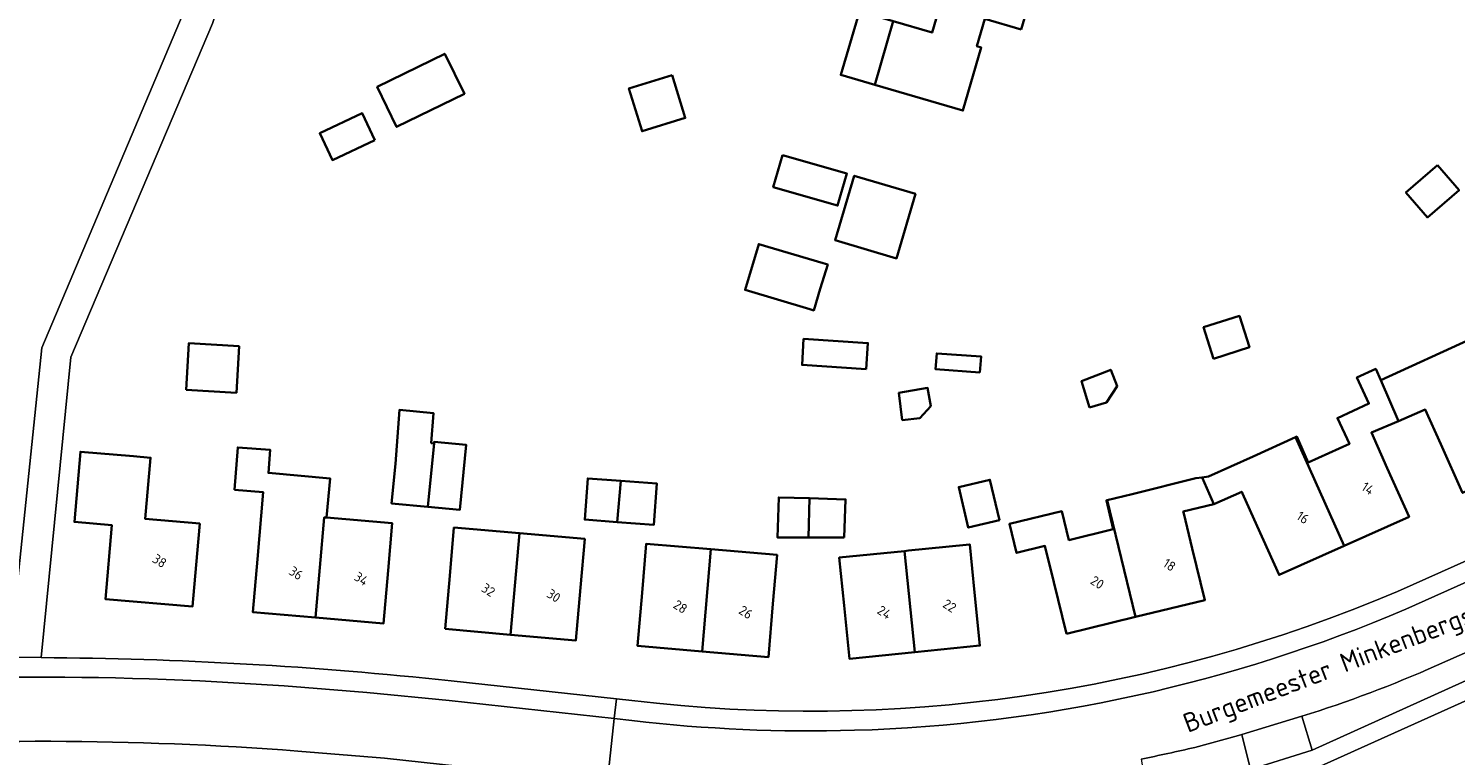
# Model space of a CAD drawing. Extents: x 184422 to 188298, y 343471 to 350189.
# Tile 370 of 513: x 187030 to 187163, y 348816 to 348885. Entities that reach past the tile are written whole.
import ezdxf
from ezdxf.enums import TextEntityAlignment as Align

# ---------------------------------------------------------------- set-up
doc = ezdxf.new("R2010")
doc.units = 0
for name, color, linetype, lineweight in [('B-WA-GR-BEPLANTING_CULTUUR_HEESTERS-GV', 252, 'Continuous', 18), ('B-WA-OG-TERREIN_ERF-GV', 252, 'Continuous', 18), ('B-WA-OG-TOPOGRAFIE-T18', 252, 'Continuous', 18), ('B-WA-VH-VERHARDING_ASFALT-GV', 252, 'Continuous', 18), ('B-WA-VH-VERHARDING_TEGEL-GV', 252, 'Continuous', 18), ('B-WE-OG-BEBOUWING-GV', 250, 'Continuous', 35), ('B-WE-OG-BEBOUWING-T18', 10, 'Continuous', 18)]:
    doc.layers.add(name, color=color, linetype=linetype, lineweight=lineweight)
doc.styles.add('NLCS-ISO-M1000-T18', font='NLCS-ISO.ttf', dxfattribs={"height": 1.8})
doc.styles.add('NLCS-ISO-M500-T18', font='NLCS-ISO.ttf', dxfattribs={"height": 0.9})

msp = doc.modelspace()

# ---------------------------------------------------------------- linework, layer by layer
at = {"layer": 'B-WA-GR-BEPLANTING_CULTUUR_HEESTERS-GV', "flags": 128}
for points in [[(187149.081, 348820.015), (187150.042, 348816.831), (187169.047, 348825.425), (187168.058, 348827.592), (187161.698, 348824.772)], [(187149.081, 348820.015), (187150.042, 348816.831), (187169.047, 348825.425), (187168.058, 348827.592), (187161.698, 348824.772)], [(187149.081, 348820.015), (187150.042, 348816.831), (187169.047, 348825.425), (187168.058, 348827.592), (187161.698, 348824.772)], [(187134.015, 348815.981), (187134.463, 348813.237), (187134.487, 348813.091), (187144.244, 348814.997), (187144.263, 348815.001), (187144.262, 348815.003), (187143.453, 348818.302), (187143.119, 348818.2), (187139.024, 348817.091)], [(187134.015, 348815.981), (187134.463, 348813.237), (187134.487, 348813.091), (187144.244, 348814.997), (187144.263, 348815.001), (187144.262, 348815.003), (187143.453, 348818.302), (187143.119, 348818.2), (187139.024, 348817.091)], [(187134.015, 348815.981), (187134.463, 348813.237), (187134.487, 348813.091), (187144.244, 348814.997), (187144.263, 348815.001), (187144.262, 348815.003), (187143.453, 348818.302), (187143.119, 348818.2), (187139.024, 348817.091)]]:
    msp.add_lwpolyline(points, dxfattribs=at)
at = {"layer": 'B-WA-GR-BEPLANTING_CULTUUR_HEESTERS-GV'}
for points in [[(187161.698, 348824.772, -0.0297117), (187149.081, 348820.015)], [(187161.698, 348824.772, -0.0297117), (187149.081, 348820.015)], [(187161.698, 348824.772, -0.0297117), (187149.081, 348820.015)], [(187139.024, 348817.091, -0.006469), (187134.015, 348815.981)], [(187139.024, 348817.091, -0.006469), (187134.015, 348815.981)], [(187139.024, 348817.091, -0.006469), (187134.015, 348815.981)]]:
    msp.add_lwpolyline(points, format="xyb", dxfattribs=at)
at = {"layer": 'B-WA-OG-TERREIN_ERF-GV', "flags": 128}
for points in [[(187027.961, 348825.55), (187030.948, 348854.567), (187044.192, 348885.951), (187055.472, 348919.196), (187016.276, 348931.295), (187000, 348936.272), (186982.533, 348941.613), (186978.939, 348942.42), (186978.46, 348942.53), (186958.086, 348947.221), (186947.02, 348950.22), (186936.304, 348953.232)], [(187027.961, 348825.55), (187030.948, 348854.567), (187044.192, 348885.951), (187055.472, 348919.196), (187016.276, 348931.295), (187000, 348936.272), (186982.533, 348941.613), (186978.939, 348942.42), (186978.46, 348942.53), (186958.086, 348947.221), (186947.02, 348950.22), (186936.304, 348953.232)], [(187027.961, 348825.55), (187030.948, 348854.567), (187044.192, 348885.951), (187055.472, 348919.196), (187016.276, 348931.295), (187000, 348936.272), (186982.533, 348941.613), (186978.939, 348942.42), (186978.46, 348942.53), (186958.086, 348947.221), (186947.02, 348950.22), (186936.304, 348953.232)], [(187119.677, 348901.52), (187100.825, 348906.294), (187100.757, 348906.093), (187082.269, 348911.663), (187082.007, 348911.166), (187073.035, 348913.878), (187067.825, 348915.453), (187064.49, 348916.461), (187058.63, 348918.233), (187058.26, 348918.345), (187046.963, 348885.006), (187033.688, 348853.706), (187030.905, 348825.514)], [(187119.677, 348901.52), (187100.825, 348906.294), (187100.757, 348906.093), (187082.269, 348911.663), (187082.007, 348911.166), (187073.035, 348913.878), (187067.825, 348915.453), (187064.49, 348916.461), (187058.63, 348918.233), (187058.26, 348918.345), (187046.963, 348885.006), (187033.688, 348853.706), (187030.905, 348825.514)], [(187119.677, 348901.52), (187100.825, 348906.294), (187100.757, 348906.093), (187082.269, 348911.663), (187082.007, 348911.166), (187073.035, 348913.878), (187067.825, 348915.453), (187064.49, 348916.461), (187058.63, 348918.233), (187058.26, 348918.345), (187046.963, 348885.006), (187033.688, 348853.706), (187030.905, 348825.514)], [(187158.044, 348831.719), (187241.841, 348869.207)], [(187158.044, 348831.719), (187241.841, 348869.207)], [(187158.044, 348831.719), (187241.841, 348869.207)], [(187245.94, 348860.5), (187221.124, 348849.33), (187221.956, 348847.367), (187147.403, 348813.785), (187121.866, 348809.468), (187106.917, 348808.62), (187094.169, 348809.095), (187091.942, 348809.178), (187088.727, 348806.234), (187087.884, 348768.833), (187093.58, 348765.515), (187117.608, 348758.071), (187128.016, 348754.846), (187140.752, 348750.9), (187141.102, 348752.06)], [(187245.94, 348860.5), (187221.124, 348849.33), (187221.956, 348847.367), (187147.403, 348813.785), (187121.866, 348809.468), (187106.917, 348808.62), (187094.169, 348809.095), (187091.942, 348809.178), (187088.727, 348806.234), (187087.884, 348768.833), (187093.58, 348765.515), (187117.608, 348758.071), (187128.016, 348754.846), (187140.752, 348750.9), (187141.102, 348752.06)], [(187245.94, 348860.5), (187221.124, 348849.33), (187221.956, 348847.367), (187147.403, 348813.785), (187121.866, 348809.468), (187106.917, 348808.62), (187094.169, 348809.095), (187091.942, 348809.178), (187088.727, 348806.234), (187087.884, 348768.833), (187093.58, 348765.515), (187117.608, 348758.071), (187128.016, 348754.846), (187140.752, 348750.9), (187141.102, 348752.06)], [(187164.143, 348840.969), (187162.097, 348845.531), (187160.643, 348848.773), (187158.121, 348847.699), (187155.592, 348846.622), (187157.083, 348843.294), (187159.127, 348838.731), (187153.028, 348835.999), (187146.931, 348833.269), (187144.887, 348837.832), (187143.514, 348840.897), (187143.436, 348841.072), (187140.817, 348839.899), (187137.954, 348839.21), (187137.999, 348839.026), (187138.794, 348835.761), (187139.977, 348830.903), (187133.486, 348829.323), (187126.996, 348827.743), (187125.813, 348832.601), (187124.988, 348835.988), (187122.323, 348835.338), (187121.662, 348838.052), (187126.559, 348839.245), (187127.243, 348836.539), (187131.388, 348837.561), (187130.751, 348840.266), (187130.818, 348840.282), (187133.154, 348840.851), (187139.138, 348842.333), (187139.726, 348842.423), (187140.314, 348842.513), (187144.501, 348844.373), (187148.467, 348846.188), (187148.585, 348846.242), (187149.656, 348843.824), (187153.523, 348845.566), (187152.404, 348847.99), (187155.357, 348849.341), (187154.232, 348851.798), (187155.991, 348852.603), (187156.471, 348851.554), (187164.937, 348855.428)], [(187164.143, 348840.969), (187162.097, 348845.531), (187160.643, 348848.773), (187158.121, 348847.699), (187155.592, 348846.622), (187157.083, 348843.294), (187159.127, 348838.731), (187153.028, 348835.999), (187146.931, 348833.269), (187144.887, 348837.832), (187143.514, 348840.897), (187143.436, 348841.072), (187140.817, 348839.899), (187137.954, 348839.21), (187137.999, 348839.026), (187138.794, 348835.761), (187139.977, 348830.903), (187133.486, 348829.323), (187126.996, 348827.743), (187125.813, 348832.601), (187124.988, 348835.988), (187122.323, 348835.338), (187121.662, 348838.052), (187126.559, 348839.245), (187127.243, 348836.539), (187131.388, 348837.561), (187130.751, 348840.266), (187130.818, 348840.282), (187133.154, 348840.851), (187139.138, 348842.333), (187139.726, 348842.423), (187140.314, 348842.513), (187144.501, 348844.373), (187148.467, 348846.188), (187148.585, 348846.242), (187149.656, 348843.824), (187153.523, 348845.566), (187152.404, 348847.99), (187155.357, 348849.341), (187154.232, 348851.798), (187155.991, 348852.603), (187156.471, 348851.554), (187164.937, 348855.428)], [(187164.143, 348840.969), (187162.097, 348845.531), (187160.643, 348848.773), (187158.121, 348847.699), (187155.592, 348846.622), (187157.083, 348843.294), (187159.127, 348838.731), (187153.028, 348835.999), (187146.931, 348833.269), (187144.887, 348837.832), (187143.514, 348840.897), (187143.436, 348841.072), (187140.817, 348839.899), (187137.954, 348839.21), (187137.999, 348839.026), (187138.794, 348835.761), (187139.977, 348830.903), (187133.486, 348829.323), (187126.996, 348827.743), (187125.813, 348832.601), (187124.988, 348835.988), (187122.323, 348835.338), (187121.662, 348838.052), (187126.559, 348839.245), (187127.243, 348836.539), (187131.388, 348837.561), (187130.751, 348840.266), (187130.818, 348840.282), (187133.154, 348840.851), (187139.138, 348842.333), (187139.726, 348842.423), (187140.314, 348842.513), (187144.501, 348844.373), (187148.467, 348846.188), (187148.585, 348846.242), (187149.656, 348843.824), (187153.523, 348845.566), (187152.404, 348847.99), (187155.357, 348849.341), (187154.232, 348851.798), (187155.991, 348852.603), (187156.471, 348851.554), (187164.937, 348855.428)], [(187069.327, 348823.331), (187084.814, 348821.641), (187086.273, 348821.482)], [(187069.327, 348823.331), (187084.814, 348821.641), (187086.273, 348821.482)], [(187069.327, 348823.331), (187084.814, 348821.641), (187086.273, 348821.482)]]:
    msp.add_lwpolyline(points, dxfattribs=at)
for points in [[(187123.546, 348887.098), (187122.769, 348884.44), (187119.363, 348885.435), (187118.612, 348882.865), (187119.021, 348882.745), (187117.294, 348876.837), (187109.037, 348879.251), (187105.853, 348880.182), (187107.594, 348886.137), (187110.759, 348885.212), (187114.408, 348884.145), (187115.923, 348889.326), (187117.326, 348894.125), (187124.949, 348891.897)], [(187123.546, 348887.098), (187122.769, 348884.44), (187119.363, 348885.435), (187118.612, 348882.865), (187119.021, 348882.745), (187117.294, 348876.837), (187109.037, 348879.251), (187105.853, 348880.182), (187107.594, 348886.137), (187110.759, 348885.212), (187114.408, 348884.145), (187115.923, 348889.326), (187117.326, 348894.125), (187124.949, 348891.897)], [(187123.546, 348887.098), (187122.769, 348884.44), (187119.363, 348885.435), (187118.612, 348882.865), (187119.021, 348882.745), (187117.294, 348876.837), (187109.037, 348879.251), (187105.853, 348880.182), (187107.594, 348886.137), (187110.759, 348885.212), (187114.408, 348884.145), (187115.923, 348889.326), (187117.326, 348894.125), (187124.949, 348891.897)], [(187064.216, 348875.3), (187062.377, 348879.062), (187068.731, 348882.167), (187070.57, 348878.405)], [(187064.216, 348875.3), (187062.377, 348879.062), (187068.731, 348882.167), (187070.57, 348878.405)], [(187064.216, 348875.3), (187062.377, 348879.062), (187068.731, 348882.167), (187070.57, 348878.405)], [(187111.067, 348862.964), (187105.313, 348864.675), (187107.11, 348870.721), (187112.864, 348869.01)], [(187111.067, 348862.964), (187105.313, 348864.675), (187107.11, 348870.721), (187112.864, 348869.01)], [(187111.067, 348862.964), (187105.313, 348864.675), (187107.11, 348870.721), (187112.864, 348869.01)], [(187104.199, 348862.511), (187104.632, 348862.382), (187103.921, 348860.115), (187103.318, 348858.087), (187102.951, 348858.196), (187096.881, 348860), (187098.161, 348864.305)], [(187104.199, 348862.511), (187104.632, 348862.382), (187103.921, 348860.115), (187103.318, 348858.087), (187102.951, 348858.196), (187096.881, 348860), (187098.161, 348864.305)], [(187104.199, 348862.511), (187104.632, 348862.382), (187103.921, 348860.115), (187103.318, 348858.087), (187102.951, 348858.196), (187096.881, 348860), (187098.161, 348864.305)], [(187049.191, 348850.364), (187044.472, 348850.648), (187044.734, 348855.011), (187049.454, 348854.727)], [(187049.191, 348850.364), (187044.472, 348850.648), (187044.734, 348855.011), (187049.454, 348854.727)], [(187049.191, 348850.364), (187044.472, 348850.648), (187044.734, 348855.011), (187049.454, 348854.727)], [(187070.724, 348845.478), (187070.14, 348839.364), (187067.156, 348839.649), (187063.744, 348839.975), (187064.099, 348843.697), (187064.484, 348848.749), (187067.686, 348848.444), (187067.462, 348845.632), (187067.72, 348845.611), (187067.735, 348845.764)], [(187070.724, 348845.478), (187070.14, 348839.364), (187067.156, 348839.649), (187063.744, 348839.975), (187064.099, 348843.697), (187064.484, 348848.749), (187067.686, 348848.444), (187067.462, 348845.632), (187067.72, 348845.611), (187067.735, 348845.764)], [(187070.724, 348845.478), (187070.14, 348839.364), (187067.156, 348839.649), (187063.744, 348839.975), (187064.099, 348843.697), (187064.484, 348848.749), (187067.686, 348848.444), (187067.462, 348845.632), (187067.72, 348845.611), (187067.735, 348845.764)], [(187045.758, 348838.078), (187045.519, 348835.289), (187045.091, 348830.307), (187036.92, 348831.009), (187037.507, 348837.951), (187034.005, 348838.247), (187034.568, 348844.823), (187039.55, 348844.396), (187041.144, 348844.259), (187040.652, 348838.517)], [(187045.758, 348838.078), (187045.519, 348835.289), (187045.091, 348830.307), (187036.92, 348831.009), (187037.507, 348837.951), (187034.005, 348838.247), (187034.568, 348844.823), (187039.55, 348844.396), (187041.144, 348844.259), (187040.652, 348838.517)], [(187045.758, 348838.078), (187045.519, 348835.289), (187045.091, 348830.307), (187036.92, 348831.009), (187037.507, 348837.951), (187034.005, 348838.247), (187034.568, 348844.823), (187039.55, 348844.396), (187041.144, 348844.259), (187040.652, 348838.517)], [(187057.974, 348842.328), (187057.652, 348838.649), (187063.801, 348838.112), (187063.415, 348833.69), (187062.98, 348828.709), (187056.614, 348829.265), (187050.731, 348829.778), (187051.166, 348834.759), (187051.714, 348841.03), (187049.011, 348841.242), (187049.324, 348845.232), (187052.371, 348844.993), (187052.202, 348842.832)], [(187057.974, 348842.328), (187057.652, 348838.649), (187063.801, 348838.112), (187063.415, 348833.69), (187062.98, 348828.709), (187056.614, 348829.265), (187050.731, 348829.778), (187051.166, 348834.759), (187051.714, 348841.03), (187049.011, 348841.242), (187049.324, 348845.232), (187052.371, 348844.993), (187052.202, 348842.832)], [(187057.974, 348842.328), (187057.652, 348838.649), (187063.801, 348838.112), (187063.415, 348833.69), (187062.98, 348828.709), (187056.614, 348829.265), (187050.731, 348829.778), (187051.166, 348834.759), (187051.714, 348841.03), (187049.011, 348841.242), (187049.324, 348845.232), (187052.371, 348844.993), (187052.202, 348842.832)], [(187088.622, 348841.831), (187088.331, 348837.969), (187084.9, 348838.228), (187081.846, 348838.458), (187082.137, 348842.32), (187085.238, 348842.086)], [(187088.622, 348841.831), (187088.331, 348837.969), (187084.9, 348838.228), (187081.846, 348838.458), (187082.137, 348842.32), (187085.238, 348842.086)], [(187088.622, 348841.831), (187088.331, 348837.969), (187084.9, 348838.228), (187081.846, 348838.458), (187082.137, 348842.32), (187085.238, 348842.086)], [(187120.722, 348838.403), (187117.8, 348837.714), (187116.905, 348841.512), (187119.827, 348842.201)], [(187120.722, 348838.403), (187117.8, 348837.714), (187116.905, 348841.512), (187119.827, 348842.201)], [(187120.722, 348838.403), (187117.8, 348837.714), (187116.905, 348841.512), (187119.827, 348842.201)], [(187106.302, 348840.36), (187106.169, 348836.778), (187102.812, 348836.775), (187099.929, 348836.772), (187100.038, 348840.542), (187102.925, 348840.458)], [(187106.302, 348840.36), (187106.169, 348836.778), (187102.812, 348836.775), (187099.929, 348836.772), (187100.038, 348840.542), (187102.925, 348840.458)], [(187106.302, 348840.36), (187106.169, 348836.778), (187102.812, 348836.775), (187099.929, 348836.772), (187100.038, 348840.542), (187102.925, 348840.458)], [(187081.85, 348836.642), (187081.452, 348832.103), (187081.015, 348827.122), (187074.886, 348827.66), (187068.758, 348828.198), (187069.195, 348833.179), (187069.593, 348837.718), (187075.722, 348837.18)], [(187081.85, 348836.642), (187081.452, 348832.103), (187081.015, 348827.122), (187074.886, 348827.66), (187068.758, 348828.198), (187069.195, 348833.179), (187069.593, 348837.718), (187075.722, 348837.18)], [(187081.85, 348836.642), (187081.452, 348832.103), (187081.015, 348827.122), (187074.886, 348827.66), (187068.758, 348828.198), (187069.195, 348833.179), (187069.593, 348837.718), (187075.722, 348837.18)], [(187099.88, 348835.14), (187099.487, 348830.549), (187099.06, 348825.567), (187092.853, 348826.099), (187086.792, 348826.618), (187087.219, 348831.6), (187087.613, 348836.192), (187093.673, 348835.672)], [(187099.88, 348835.14), (187099.487, 348830.549), (187099.06, 348825.567), (187092.853, 348826.099), (187086.792, 348826.618), (187087.219, 348831.6), (187087.613, 348836.192), (187093.673, 348835.672)], [(187099.88, 348835.14), (187099.487, 348830.549), (187099.06, 348825.567), (187092.853, 348826.099), (187086.792, 348826.618), (187087.219, 348831.6), (187087.613, 348836.192), (187093.673, 348835.672)], [(187117.597, 348836.089), (187117.944, 348836.124), (187118.396, 348831.615), (187118.895, 348826.64), (187112.777, 348826.026), (187106.659, 348825.412), (187106.16, 348830.387), (187105.708, 348834.896), (187111.825, 348835.51), (187112.187, 348835.546)], [(187117.597, 348836.089), (187117.944, 348836.124), (187118.396, 348831.615), (187118.895, 348826.64), (187112.777, 348826.026), (187106.659, 348825.412), (187106.16, 348830.387), (187105.708, 348834.896), (187111.825, 348835.51), (187112.187, 348835.546)], [(187117.597, 348836.089), (187117.944, 348836.124), (187118.396, 348831.615), (187118.895, 348826.64), (187112.777, 348826.026), (187106.659, 348825.412), (187106.16, 348830.387), (187105.708, 348834.896), (187111.825, 348835.51), (187112.187, 348835.546)]]:
    msp.add_lwpolyline(points, close=True, dxfattribs=at)
at = {"layer": 'B-WA-OG-TERREIN_ERF-GV'}
for points in [[(187086.273, 348821.482, 0.1311774), (187158.044, 348831.719)], [(187086.273, 348821.482, 0.1311774), (187158.044, 348831.719)], [(187086.273, 348821.482, 0.1311774), (187158.044, 348831.719)], [(187030.905, 348825.514, -0.0252703), (187069.327, 348823.331)], [(187030.905, 348825.514, -0.0252703), (187069.327, 348823.331)], [(187030.905, 348825.514, -0.0252703), (187069.327, 348823.331)]]:
    msp.add_lwpolyline(points, format="xyb", dxfattribs=at)
at = {"layer": 'B-WA-VH-VERHARDING_ASFALT-GV', "flags": 128}
for points in [[(187242.5, 348867.596), (187158.807, 348830.044)], [(187242.5, 348867.596), (187158.807, 348830.044)], [(187242.5, 348867.596), (187158.807, 348830.044)], [(187161.698, 348824.772), (187168.058, 348827.592), (187171.819, 348829.257), (187180.759, 348833.27), (187184.209, 348834.793), (187193.994, 348839.186), (187196.912, 348840.506), (187205.763, 348844.51), (187211.515, 348847.118), (187218.84, 348850.293), (187220.365, 348850.981), (187245.261, 348862.219)], [(187161.698, 348824.772), (187168.058, 348827.592), (187171.819, 348829.257), (187180.759, 348833.27), (187184.209, 348834.793), (187193.994, 348839.186), (187196.912, 348840.506), (187205.763, 348844.51), (187211.515, 348847.118), (187218.84, 348850.293), (187220.365, 348850.981), (187245.261, 348862.219)], [(187161.698, 348824.772), (187168.058, 348827.592), (187171.819, 348829.257), (187180.759, 348833.27), (187184.209, 348834.793), (187193.994, 348839.186), (187196.912, 348840.506), (187205.763, 348844.51), (187211.515, 348847.118), (187218.84, 348850.293), (187220.365, 348850.981), (187245.261, 348862.219)], [(187169.047, 348825.425), (187150.042, 348816.831), (187144.262, 348815.003), (187144.263, 348815.001), (187144.244, 348814.997), (187134.487, 348813.091), (187134.463, 348813.237), (187131.24, 348812.683), (187124.808, 348811.597), (187121.366, 348811.081), (187119.586, 348810.976), (187119.585, 348810.984), (187116.107, 348810.813), (187106.375, 348810.231), (187103.004, 348810.442), (187094.118, 348810.754), (187094.169, 348809.095), (187106.917, 348808.62), (187121.866, 348809.468), (187147.403, 348813.785), (187221.956, 348847.367)], [(187169.047, 348825.425), (187150.042, 348816.831), (187144.262, 348815.003), (187144.263, 348815.001), (187144.244, 348814.997), (187134.487, 348813.091), (187134.463, 348813.237), (187131.24, 348812.683), (187124.808, 348811.597), (187121.366, 348811.081), (187119.586, 348810.976), (187119.585, 348810.984), (187116.107, 348810.813), (187106.375, 348810.231), (187103.004, 348810.442), (187094.118, 348810.754), (187094.169, 348809.095), (187106.917, 348808.62), (187121.866, 348809.468), (187147.403, 348813.785), (187221.956, 348847.367)], [(187169.047, 348825.425), (187150.042, 348816.831), (187144.262, 348815.003), (187144.263, 348815.001), (187144.244, 348814.997), (187134.487, 348813.091), (187134.463, 348813.237), (187131.24, 348812.683), (187124.808, 348811.597), (187121.366, 348811.081), (187119.586, 348810.976), (187119.585, 348810.984), (187116.107, 348810.813), (187106.375, 348810.231), (187103.004, 348810.442), (187094.118, 348810.754), (187094.169, 348809.095), (187106.917, 348808.62), (187121.866, 348809.468), (187147.403, 348813.785), (187221.956, 348847.367)], [(187054.97, 348816.738), (187063.074, 348816.08), (187073.684, 348814.925), (187083.967, 348813.945), (187084.612, 348819.794), (187069.144, 348821.5), (187061.411, 348822.223), (187053.67, 348822.855)], [(187054.97, 348816.738), (187063.074, 348816.08), (187073.684, 348814.925), (187083.967, 348813.945), (187084.612, 348819.794), (187069.144, 348821.5), (187061.411, 348822.223), (187053.67, 348822.855)], [(187054.97, 348816.738), (187063.074, 348816.08), (187073.684, 348814.925), (187083.967, 348813.945), (187084.612, 348819.794), (187069.144, 348821.5), (187061.411, 348822.223), (187053.67, 348822.855)], [(187086.264, 348819.612), (187084.612, 348819.794), (187083.967, 348813.945), (187094.184, 348812.933), (187094.196, 348812.933), (187094.205, 348812.933)], [(187086.264, 348819.612), (187084.612, 348819.794), (187083.967, 348813.945), (187094.184, 348812.933), (187094.196, 348812.933), (187094.205, 348812.933)], [(187086.264, 348819.612), (187084.612, 348819.794), (187083.967, 348813.945), (187094.184, 348812.933), (187094.196, 348812.933), (187094.205, 348812.933)], [(187139.024, 348817.091), (187143.119, 348818.2), (187143.453, 348818.302), (187149.081, 348820.015)], [(187139.024, 348817.091), (187143.119, 348818.2), (187143.453, 348818.302), (187149.081, 348820.015)], [(187139.024, 348817.091), (187143.119, 348818.2), (187143.453, 348818.302), (187149.081, 348820.015)]]:
    msp.add_lwpolyline(points, dxfattribs=at)
at = {"layer": 'B-WA-VH-VERHARDING_ASFALT-GV'}
for points in [[(187158.807, 348830.044, -0.0937294), (187107.124, 348818.692)], [(187158.807, 348830.044, -0.0937294), (187107.124, 348818.692)], [(187158.807, 348830.044, -0.0937294), (187107.124, 348818.692)], [(187149.081, 348820.015, 0.0297117), (187161.698, 348824.772)], [(187149.081, 348820.015, 0.0297117), (187161.698, 348824.772)], [(187149.081, 348820.015, 0.0297117), (187161.698, 348824.772)], [(187053.67, 348822.855, 0.0389277), (187003.089, 348822.538)], [(187053.67, 348822.855, 0.0389277), (187003.089, 348822.538)], [(187053.67, 348822.855, 0.0389277), (187003.089, 348822.538)], [(187107.124, 348818.692, -0.0367215), (187086.264, 348819.612)], [(187107.124, 348818.692, -0.0367215), (187086.264, 348819.612)], [(187107.124, 348818.692, -0.0367215), (187086.264, 348819.612)], [(187008.609, 348816.866, -0.0369706), (187054.97, 348816.738)], [(187008.609, 348816.866, -0.0369706), (187054.97, 348816.738)], [(187008.609, 348816.866, -0.0369706), (187054.97, 348816.738)], [(187134.015, 348815.981, 0.006469), (187139.024, 348817.091)], [(187134.015, 348815.981, 0.006469), (187139.024, 348817.091)], [(187134.015, 348815.981, 0.006469), (187139.024, 348817.091)]]:
    msp.add_lwpolyline(points, format="xyb", dxfattribs=at)
at = {"layer": 'B-WA-VH-VERHARDING_TEGEL-GV', "flags": 128}
for points in [[(187027.961, 348825.55), (187030.905, 348825.514), (187033.688, 348853.706), (187046.963, 348885.006), (187058.26, 348918.345), (187055.472, 348919.196), (187044.192, 348885.951), (187030.948, 348854.567)], [(187027.961, 348825.55), (187030.905, 348825.514), (187033.688, 348853.706), (187046.963, 348885.006), (187058.26, 348918.345), (187055.472, 348919.196), (187044.192, 348885.951), (187030.948, 348854.567)], [(187027.961, 348825.55), (187030.905, 348825.514), (187033.688, 348853.706), (187046.963, 348885.006), (187058.26, 348918.345), (187055.472, 348919.196), (187044.192, 348885.951), (187030.948, 348854.567)], [(187149.081, 348820.015), (187143.453, 348818.302), (187144.262, 348815.003), (187150.042, 348816.831)], [(187149.081, 348820.015), (187143.453, 348818.302), (187144.262, 348815.003), (187150.042, 348816.831)], [(187149.081, 348820.015), (187143.453, 348818.302), (187144.262, 348815.003), (187150.042, 348816.831)]]:
    msp.add_lwpolyline(points, close=True, dxfattribs=at)
for points in [[(187241.841, 348869.207), (187158.044, 348831.719)], [(187241.841, 348869.207), (187158.044, 348831.719)], [(187241.841, 348869.207), (187158.044, 348831.719)], [(187158.807, 348830.044), (187242.5, 348867.596)], [(187158.807, 348830.044), (187242.5, 348867.596)], [(187158.807, 348830.044), (187242.5, 348867.596)], [(187030.905, 348825.514), (187027.961, 348825.55)], [(187030.905, 348825.514), (187027.961, 348825.55)], [(187030.905, 348825.514), (187027.961, 348825.55)], [(187053.67, 348822.855), (187061.411, 348822.223), (187069.144, 348821.5), (187084.612, 348819.794), (187084.814, 348821.641), (187069.327, 348823.331)], [(187053.67, 348822.855), (187061.411, 348822.223), (187069.144, 348821.5), (187084.612, 348819.794), (187084.814, 348821.641), (187069.327, 348823.331)], [(187053.67, 348822.855), (187061.411, 348822.223), (187069.144, 348821.5), (187084.612, 348819.794), (187084.814, 348821.641), (187069.327, 348823.331)], [(187086.273, 348821.482), (187084.814, 348821.641), (187084.612, 348819.794), (187086.264, 348819.612)], [(187086.273, 348821.482), (187084.814, 348821.641), (187084.612, 348819.794), (187086.264, 348819.612)], [(187086.273, 348821.482), (187084.814, 348821.641), (187084.612, 348819.794), (187086.264, 348819.612)], [(187073.684, 348814.925), (187063.074, 348816.08), (187054.97, 348816.738)], [(187073.684, 348814.925), (187063.074, 348816.08), (187054.97, 348816.738)], [(187073.684, 348814.925), (187063.074, 348816.08), (187054.97, 348816.738)]]:
    msp.add_lwpolyline(points, dxfattribs=at)
at = {"layer": 'B-WA-VH-VERHARDING_TEGEL-GV'}
for points in [[(187158.044, 348831.719, -0.1311774), (187086.273, 348821.482)], [(187158.044, 348831.719, -0.1311774), (187086.273, 348821.482)], [(187158.044, 348831.719, -0.1311774), (187086.273, 348821.482)], [(187107.124, 348818.692, 0.0937294), (187158.807, 348830.044)], [(187107.124, 348818.692, 0.0937294), (187158.807, 348830.044)], [(187107.124, 348818.692, 0.0937294), (187158.807, 348830.044)], [(187069.327, 348823.331, 0.0252703), (187030.905, 348825.514)], [(187069.327, 348823.331, 0.0252703), (187030.905, 348825.514)], [(187069.327, 348823.331, 0.0252703), (187030.905, 348825.514)], [(187003.089, 348822.538, -0.0389277), (187053.67, 348822.855)], [(187003.089, 348822.538, -0.0389277), (187053.67, 348822.855)], [(187003.089, 348822.538, -0.0389277), (187053.67, 348822.855)], [(187086.264, 348819.612, 0.0367215), (187107.124, 348818.692)], [(187086.264, 348819.612, 0.0367215), (187107.124, 348818.692)], [(187086.264, 348819.612, 0.0367215), (187107.124, 348818.692)], [(187054.97, 348816.738, 0.0369706), (187008.609, 348816.866)], [(187054.97, 348816.738, 0.0369706), (187008.609, 348816.866)], [(187054.97, 348816.738, 0.0369706), (187008.609, 348816.866)]]:
    msp.add_lwpolyline(points, format="xyb", dxfattribs=at)
at = {"layer": 'B-WE-OG-BEBOUWING-GV', "flags": 128}
for points in [[(187122.769, 348884.44), (187123.546, 348887.098), (187124.949, 348891.897), (187117.326, 348894.125), (187115.923, 348889.326), (187114.408, 348884.145), (187110.759, 348885.212), (187109.037, 348879.251), (187117.294, 348876.837), (187119.021, 348882.745), (187118.612, 348882.865), (187119.363, 348885.435)], [(187122.769, 348884.44), (187123.546, 348887.098), (187124.949, 348891.897), (187117.326, 348894.125), (187115.923, 348889.326), (187114.408, 348884.145), (187110.759, 348885.212), (187109.037, 348879.251), (187117.294, 348876.837), (187119.021, 348882.745), (187118.612, 348882.865), (187119.363, 348885.435)], [(187122.769, 348884.44), (187123.546, 348887.098), (187124.949, 348891.897), (187117.326, 348894.125), (187115.923, 348889.326), (187114.408, 348884.145), (187110.759, 348885.212), (187109.037, 348879.251), (187117.294, 348876.837), (187119.021, 348882.745), (187118.612, 348882.865), (187119.363, 348885.435)], [(187109.037, 348879.251), (187110.759, 348885.212), (187107.594, 348886.137), (187105.853, 348880.182)], [(187109.037, 348879.251), (187110.759, 348885.212), (187107.594, 348886.137), (187105.853, 348880.182)], [(187109.037, 348879.251), (187110.759, 348885.212), (187107.594, 348886.137), (187105.853, 348880.182)], [(187062.377, 348879.062), (187064.216, 348875.3), (187070.57, 348878.405), (187068.731, 348882.167)], [(187062.377, 348879.062), (187064.216, 348875.3), (187070.57, 348878.405), (187068.731, 348882.167)], [(187062.377, 348879.062), (187064.216, 348875.3), (187070.57, 348878.405), (187068.731, 348882.167)], [(187090.04, 348880.155), (187085.987, 348878.909), (187087.222, 348874.89), (187091.275, 348876.137)], [(187090.04, 348880.155), (187085.987, 348878.909), (187087.222, 348874.89), (187091.275, 348876.137)], [(187090.04, 348880.155), (187085.987, 348878.909), (187087.222, 348874.89), (187091.275, 348876.137)], [(187062.176, 348874.043), (187060.993, 348876.575), (187057.008, 348874.712), (187058.191, 348872.18)], [(187062.176, 348874.043), (187060.993, 348876.575), (187057.008, 348874.712), (187058.191, 348872.18)], [(187062.176, 348874.043), (187060.993, 348876.575), (187057.008, 348874.712), (187058.191, 348872.18)], [(187100.382, 348872.663), (187099.518, 348869.655), (187105.557, 348867.919), (187106.422, 348870.928)], [(187100.382, 348872.663), (187099.518, 348869.655), (187105.557, 348867.919), (187106.422, 348870.928)], [(187100.382, 348872.663), (187099.518, 348869.655), (187105.557, 348867.919), (187106.422, 348870.928)], [(187161.789, 348871.705), (187158.825, 348869.15), (187160.845, 348866.806), (187163.809, 348869.361)], [(187161.789, 348871.705), (187158.825, 348869.15), (187160.845, 348866.806), (187163.809, 348869.361)], [(187161.789, 348871.705), (187158.825, 348869.15), (187160.845, 348866.806), (187163.809, 348869.361)], [(187112.864, 348869.01), (187107.11, 348870.721), (187105.313, 348864.675), (187111.067, 348862.964)], [(187112.864, 348869.01), (187107.11, 348870.721), (187105.313, 348864.675), (187111.067, 348862.964)], [(187112.864, 348869.01), (187107.11, 348870.721), (187105.313, 348864.675), (187111.067, 348862.964)], [(187104.199, 348862.511), (187098.161, 348864.305), (187096.881, 348860), (187102.951, 348858.196), (187103.318, 348858.087), (187103.921, 348860.115), (187104.632, 348862.382)], [(187104.199, 348862.511), (187098.161, 348864.305), (187096.881, 348860), (187102.951, 348858.196), (187103.318, 348858.087), (187103.921, 348860.115), (187104.632, 348862.382)], [(187104.199, 348862.511), (187098.161, 348864.305), (187096.881, 348860), (187102.951, 348858.196), (187103.318, 348858.087), (187103.921, 348860.115), (187104.632, 348862.382)], [(187140.794, 348853.554), (187144.161, 348854.623), (187143.225, 348857.573), (187139.858, 348856.504)], [(187140.794, 348853.554), (187144.161, 348854.623), (187143.225, 348857.573), (187139.858, 348856.504)], [(187140.794, 348853.554), (187144.161, 348854.623), (187143.225, 348857.573), (187139.858, 348856.504)], [(187044.472, 348850.648), (187049.191, 348850.364), (187049.454, 348854.727), (187044.734, 348855.011)], [(187044.472, 348850.648), (187049.191, 348850.364), (187049.454, 348854.727), (187044.734, 348855.011)], [(187044.472, 348850.648), (187049.191, 348850.364), (187049.454, 348854.727), (187044.734, 348855.011)], [(187108.232, 348852.584), (187108.39, 348855.024), (187102.371, 348855.404), (187102.216, 348852.964)], [(187108.232, 348852.584), (187108.39, 348855.024), (187102.371, 348855.404), (187102.216, 348852.964)], [(187108.232, 348852.584), (187108.39, 348855.024), (187102.371, 348855.404), (187102.216, 348852.964)], [(187156.471, 348851.554), (187158.121, 348847.699), (187160.643, 348848.773), (187162.097, 348845.531), (187164.143, 348840.969), (187170.23, 348843.699), (187166.498, 348852.018), (187164.937, 348855.428)], [(187156.471, 348851.554), (187158.121, 348847.699), (187160.643, 348848.773), (187162.097, 348845.531), (187164.143, 348840.969), (187170.23, 348843.699), (187166.498, 348852.018), (187164.937, 348855.428)], [(187156.471, 348851.554), (187158.121, 348847.699), (187160.643, 348848.773), (187162.097, 348845.531), (187164.143, 348840.969), (187170.23, 348843.699), (187166.498, 348852.018), (187164.937, 348855.428)], [(187118.895, 348852.274), (187118.998, 348853.769), (187114.845, 348854.054), (187114.743, 348852.56)], [(187118.895, 348852.274), (187118.998, 348853.769), (187114.845, 348854.054), (187114.743, 348852.56)], [(187118.895, 348852.274), (187118.998, 348853.769), (187114.845, 348854.054), (187114.743, 348852.56)], [(187129.163, 348848.974), (187130.772, 348849.457), (187131.762, 348850.981), (187131.155, 348852.524), (187128.42, 348851.448)], [(187129.163, 348848.974), (187130.772, 348849.457), (187131.762, 348850.981), (187131.155, 348852.524), (187128.42, 348851.448)], [(187129.163, 348848.974), (187130.772, 348849.457), (187131.762, 348850.981), (187131.155, 348852.524), (187128.42, 348851.448)], [(187153.028, 348835.999), (187159.127, 348838.731), (187157.083, 348843.294), (187155.592, 348846.622), (187158.121, 348847.699), (187156.471, 348851.554), (187155.991, 348852.603), (187154.232, 348851.798), (187155.357, 348849.341), (187152.404, 348847.99), (187153.523, 348845.566), (187149.656, 348843.824), (187148.585, 348846.242), (187148.467, 348846.188)], [(187153.028, 348835.999), (187159.127, 348838.731), (187157.083, 348843.294), (187155.592, 348846.622), (187158.121, 348847.699), (187156.471, 348851.554), (187155.991, 348852.603), (187154.232, 348851.798), (187155.357, 348849.341), (187152.404, 348847.99), (187153.523, 348845.566), (187149.656, 348843.824), (187148.585, 348846.242), (187148.467, 348846.188)], [(187153.028, 348835.999), (187159.127, 348838.731), (187157.083, 348843.294), (187155.592, 348846.622), (187158.121, 348847.699), (187156.471, 348851.554), (187155.991, 348852.603), (187154.232, 348851.798), (187155.357, 348849.341), (187152.404, 348847.99), (187153.523, 348845.566), (187149.656, 348843.824), (187148.585, 348846.242), (187148.467, 348846.188)], [(187111.605, 348847.779), (187113.266, 348847.977), (187114.293, 348849.092), (187113.989, 348850.819), (187111.299, 348850.345)], [(187111.605, 348847.779), (187113.266, 348847.977), (187114.293, 348849.092), (187113.989, 348850.819), (187111.299, 348850.345)], [(187111.605, 348847.779), (187113.266, 348847.977), (187114.293, 348849.092), (187113.989, 348850.819), (187111.299, 348850.345)], [(187067.662, 348844.995), (187067.72, 348845.611), (187067.462, 348845.632), (187067.686, 348848.444), (187064.484, 348848.749), (187064.099, 348843.697), (187063.744, 348839.975), (187067.156, 348839.649)], [(187067.662, 348844.995), (187067.72, 348845.611), (187067.462, 348845.632), (187067.686, 348848.444), (187064.484, 348848.749), (187064.099, 348843.697), (187063.744, 348839.975), (187067.156, 348839.649)], [(187067.662, 348844.995), (187067.72, 348845.611), (187067.462, 348845.632), (187067.686, 348848.444), (187064.484, 348848.749), (187064.099, 348843.697), (187063.744, 348839.975), (187067.156, 348839.649)], [(187139.726, 348842.423), (187140.817, 348839.899), (187143.436, 348841.072), (187143.514, 348840.897), (187144.887, 348837.832), (187146.931, 348833.269), (187153.028, 348835.999), (187148.467, 348846.188), (187144.501, 348844.373), (187140.314, 348842.513)], [(187139.726, 348842.423), (187140.817, 348839.899), (187143.436, 348841.072), (187143.514, 348840.897), (187144.887, 348837.832), (187146.931, 348833.269), (187153.028, 348835.999), (187148.467, 348846.188), (187144.501, 348844.373), (187140.314, 348842.513)], [(187139.726, 348842.423), (187140.817, 348839.899), (187143.436, 348841.072), (187143.514, 348840.897), (187144.887, 348837.832), (187146.931, 348833.269), (187153.028, 348835.999), (187148.467, 348846.188), (187144.501, 348844.373), (187140.314, 348842.513)], [(187045.758, 348838.078), (187040.652, 348838.517), (187041.144, 348844.259), (187039.55, 348844.396), (187034.568, 348844.823), (187034.005, 348838.247), (187037.507, 348837.951), (187036.92, 348831.009), (187045.091, 348830.307), (187045.519, 348835.289)], [(187045.758, 348838.078), (187040.652, 348838.517), (187041.144, 348844.259), (187039.55, 348844.396), (187034.568, 348844.823), (187034.005, 348838.247), (187037.507, 348837.951), (187036.92, 348831.009), (187045.091, 348830.307), (187045.519, 348835.289)], [(187045.758, 348838.078), (187040.652, 348838.517), (187041.144, 348844.259), (187039.55, 348844.396), (187034.568, 348844.823), (187034.005, 348838.247), (187037.507, 348837.951), (187036.92, 348831.009), (187045.091, 348830.307), (187045.519, 348835.289)], [(187049.011, 348841.242), (187051.714, 348841.03), (187051.166, 348834.759), (187050.731, 348829.778), (187056.614, 348829.265), (187057.426, 348838.669), (187057.652, 348838.649), (187057.974, 348842.328), (187052.202, 348842.832), (187052.371, 348844.993), (187049.324, 348845.232)], [(187049.011, 348841.242), (187051.714, 348841.03), (187051.166, 348834.759), (187050.731, 348829.778), (187056.614, 348829.265), (187057.426, 348838.669), (187057.652, 348838.649), (187057.974, 348842.328), (187052.202, 348842.832), (187052.371, 348844.993), (187049.324, 348845.232)], [(187049.011, 348841.242), (187051.714, 348841.03), (187051.166, 348834.759), (187050.731, 348829.778), (187056.614, 348829.265), (187057.426, 348838.669), (187057.652, 348838.649), (187057.974, 348842.328), (187052.202, 348842.832), (187052.371, 348844.993), (187049.324, 348845.232)], [(187067.72, 348845.611), (187067.662, 348844.995), (187067.156, 348839.649), (187070.14, 348839.364), (187070.724, 348845.478), (187067.735, 348845.764)], [(187067.72, 348845.611), (187067.662, 348844.995), (187067.156, 348839.649), (187070.14, 348839.364), (187070.724, 348845.478), (187067.735, 348845.764)], [(187067.72, 348845.611), (187067.662, 348844.995), (187067.156, 348839.649), (187070.14, 348839.364), (187070.724, 348845.478), (187067.735, 348845.764)], [(187084.9, 348838.228), (187085.238, 348842.086), (187082.137, 348842.32), (187081.846, 348838.458)], [(187084.9, 348838.228), (187085.238, 348842.086), (187082.137, 348842.32), (187081.846, 348838.458)], [(187084.9, 348838.228), (187085.238, 348842.086), (187082.137, 348842.32), (187081.846, 348838.458)], [(187120.722, 348838.403), (187119.827, 348842.201), (187116.905, 348841.512), (187117.8, 348837.714)], [(187120.722, 348838.403), (187119.827, 348842.201), (187116.905, 348841.512), (187117.8, 348837.714)], [(187120.722, 348838.403), (187119.827, 348842.201), (187116.905, 348841.512), (187117.8, 348837.714)], [(187140.817, 348839.899), (187139.726, 348842.423), (187139.138, 348842.333), (187133.154, 348840.851), (187130.818, 348840.282), (187133.486, 348829.323), (187139.977, 348830.903), (187138.794, 348835.761), (187137.999, 348839.026), (187137.954, 348839.21)], [(187140.817, 348839.899), (187139.726, 348842.423), (187139.138, 348842.333), (187133.154, 348840.851), (187130.818, 348840.282), (187133.486, 348829.323), (187139.977, 348830.903), (187138.794, 348835.761), (187137.999, 348839.026), (187137.954, 348839.21)], [(187140.817, 348839.899), (187139.726, 348842.423), (187139.138, 348842.333), (187133.154, 348840.851), (187130.818, 348840.282), (187133.486, 348829.323), (187139.977, 348830.903), (187138.794, 348835.761), (187137.999, 348839.026), (187137.954, 348839.21)], [(187084.9, 348838.228), (187088.331, 348837.969), (187088.622, 348841.831), (187085.238, 348842.086)], [(187084.9, 348838.228), (187088.331, 348837.969), (187088.622, 348841.831), (187085.238, 348842.086)], [(187084.9, 348838.228), (187088.331, 348837.969), (187088.622, 348841.831), (187085.238, 348842.086)], [(187102.812, 348836.775), (187102.925, 348840.458), (187100.038, 348840.542), (187099.929, 348836.772)], [(187102.812, 348836.775), (187102.925, 348840.458), (187100.038, 348840.542), (187099.929, 348836.772)], [(187102.812, 348836.775), (187102.925, 348840.458), (187100.038, 348840.542), (187099.929, 348836.772)], [(187106.169, 348836.778), (187106.302, 348840.36), (187102.925, 348840.458), (187102.812, 348836.775)], [(187106.169, 348836.778), (187106.302, 348840.36), (187102.925, 348840.458), (187102.812, 348836.775)], [(187106.169, 348836.778), (187106.302, 348840.36), (187102.925, 348840.458), (187102.812, 348836.775)], [(187126.996, 348827.743), (187133.486, 348829.323), (187130.818, 348840.282), (187130.751, 348840.266), (187131.388, 348837.561), (187127.243, 348836.539), (187126.559, 348839.245), (187121.662, 348838.052), (187122.323, 348835.338), (187124.988, 348835.988), (187125.813, 348832.601)], [(187126.996, 348827.743), (187133.486, 348829.323), (187130.818, 348840.282), (187130.751, 348840.266), (187131.388, 348837.561), (187127.243, 348836.539), (187126.559, 348839.245), (187121.662, 348838.052), (187122.323, 348835.338), (187124.988, 348835.988), (187125.813, 348832.601)], [(187126.996, 348827.743), (187133.486, 348829.323), (187130.818, 348840.282), (187130.751, 348840.266), (187131.388, 348837.561), (187127.243, 348836.539), (187126.559, 348839.245), (187121.662, 348838.052), (187122.323, 348835.338), (187124.988, 348835.988), (187125.813, 348832.601)], [(187057.652, 348838.649), (187057.426, 348838.669), (187056.614, 348829.265), (187062.98, 348828.709), (187063.415, 348833.69), (187063.801, 348838.112)], [(187057.652, 348838.649), (187057.426, 348838.669), (187056.614, 348829.265), (187062.98, 348828.709), (187063.415, 348833.69), (187063.801, 348838.112)], [(187057.652, 348838.649), (187057.426, 348838.669), (187056.614, 348829.265), (187062.98, 348828.709), (187063.415, 348833.69), (187063.801, 348838.112)], [(187068.758, 348828.198), (187074.886, 348827.66), (187075.722, 348837.18), (187069.593, 348837.718), (187069.195, 348833.179)], [(187068.758, 348828.198), (187074.886, 348827.66), (187075.722, 348837.18), (187069.593, 348837.718), (187069.195, 348833.179)], [(187068.758, 348828.198), (187074.886, 348827.66), (187075.722, 348837.18), (187069.593, 348837.718), (187069.195, 348833.179)], [(187074.886, 348827.66), (187081.015, 348827.122), (187081.452, 348832.103), (187081.85, 348836.642), (187075.722, 348837.18)], [(187074.886, 348827.66), (187081.015, 348827.122), (187081.452, 348832.103), (187081.85, 348836.642), (187075.722, 348837.18)], [(187074.886, 348827.66), (187081.015, 348827.122), (187081.452, 348832.103), (187081.85, 348836.642), (187075.722, 348837.18)], [(187087.219, 348831.6), (187086.792, 348826.618), (187092.853, 348826.099), (187093.673, 348835.672), (187087.613, 348836.192)], [(187087.219, 348831.6), (187086.792, 348826.618), (187092.853, 348826.099), (187093.673, 348835.672), (187087.613, 348836.192)], [(187087.219, 348831.6), (187086.792, 348826.618), (187092.853, 348826.099), (187093.673, 348835.672), (187087.613, 348836.192)], [(187093.673, 348835.672), (187092.853, 348826.099), (187099.06, 348825.567), (187099.487, 348830.549), (187099.88, 348835.14)], [(187093.673, 348835.672), (187092.853, 348826.099), (187099.06, 348825.567), (187099.487, 348830.549), (187099.88, 348835.14)], [(187093.673, 348835.672), (187092.853, 348826.099), (187099.06, 348825.567), (187099.487, 348830.549), (187099.88, 348835.14)], [(187106.16, 348830.387), (187106.659, 348825.412), (187112.777, 348826.026), (187111.825, 348835.51), (187105.708, 348834.896)], [(187106.16, 348830.387), (187106.659, 348825.412), (187112.777, 348826.026), (187111.825, 348835.51), (187105.708, 348834.896)], [(187106.16, 348830.387), (187106.659, 348825.412), (187112.777, 348826.026), (187111.825, 348835.51), (187105.708, 348834.896)], [(187111.825, 348835.51), (187112.777, 348826.026), (187118.895, 348826.64), (187118.396, 348831.615), (187117.944, 348836.124), (187117.597, 348836.089), (187112.187, 348835.546)], [(187111.825, 348835.51), (187112.777, 348826.026), (187118.895, 348826.64), (187118.396, 348831.615), (187117.944, 348836.124), (187117.597, 348836.089), (187112.187, 348835.546)], [(187111.825, 348835.51), (187112.777, 348826.026), (187118.895, 348826.64), (187118.396, 348831.615), (187117.944, 348836.124), (187117.597, 348836.089), (187112.187, 348835.546)]]:
    msp.add_lwpolyline(points, close=True, dxfattribs=at)

# ---------------------------------------------------------------- texts
at = {"layer": 'B-WA-OG-TOPOGRAFIE-T18', "style": 'NLCS-ISO-M1000-T18'}
msp.add_text('Burgemeester Minkenbergstraat', height=1.8, rotation=21, dxfattribs=at).set_placement((187154.079, 348825.144), align=Align.MIDDLE)
msp.add_text('Burgemeester Minkenbergstraat', height=1.8, rotation=21, dxfattribs=at).set_placement((187154.079, 348825.144), align=Align.MIDDLE)
msp.add_text('Burgemeester Minkenbergstraat', height=1.8, rotation=21, dxfattribs=at).set_placement((187154.079, 348825.144), align=Align.MIDDLE)
at = {"layer": 'B-WE-OG-BEBOUWING-T18', "style": 'NLCS-ISO-M500-T18'}
for s, p in [('14', (187155.267, 348841.385)), ('14', (187155.267, 348841.385)), ('14', (187155.267, 348841.385)), ('16', (187149.163, 348838.651)), ('16', (187149.163, 348838.651)), ('16', (187149.163, 348838.651)), ('38', (187041.994, 348834.588)), ('38', (187041.994, 348834.588)), ('38', (187041.994, 348834.588)), ('36', (187054.786, 348833.44)), ('36', (187054.786, 348833.44)), ('36', (187054.786, 348833.44)), ('18', (187136.662, 348834.213)), ('18', (187136.662, 348834.213)), ('18', (187136.662, 348834.213)), ('34', (187060.911, 348832.905)), ('34', (187060.911, 348832.905)), ('34', (187060.911, 348832.905)), ('20', (187129.898, 348832.566)), ('20', (187129.898, 348832.566)), ('20', (187129.898, 348832.566)), ('32', (187072.817, 348831.857)), ('32', (187072.817, 348831.857)), ('32', (187072.817, 348831.857)), ('30', (187078.946, 348831.319)), ('30', (187078.946, 348831.319)), ('30', (187078.946, 348831.319)), ('28', (187090.819, 348830.288)), ('28', (187090.819, 348830.288)), ('28', (187090.819, 348830.288)), ('26', (187096.947, 348829.763)), ('26', (187096.947, 348829.763)), ('26', (187096.947, 348829.763)), ('24', (187109.937, 348829.761)), ('24', (187109.937, 348829.761)), ('24', (187109.937, 348829.761)), ('22', (187116.055, 348830.375)), ('22', (187116.055, 348830.375)), ('22', (187116.055, 348830.375))]:
    msp.add_text(s, height=0.9, rotation=327.1, dxfattribs=at).set_placement(p, align=Align.MIDDLE)

doc.saveas('drawing.dxf')
